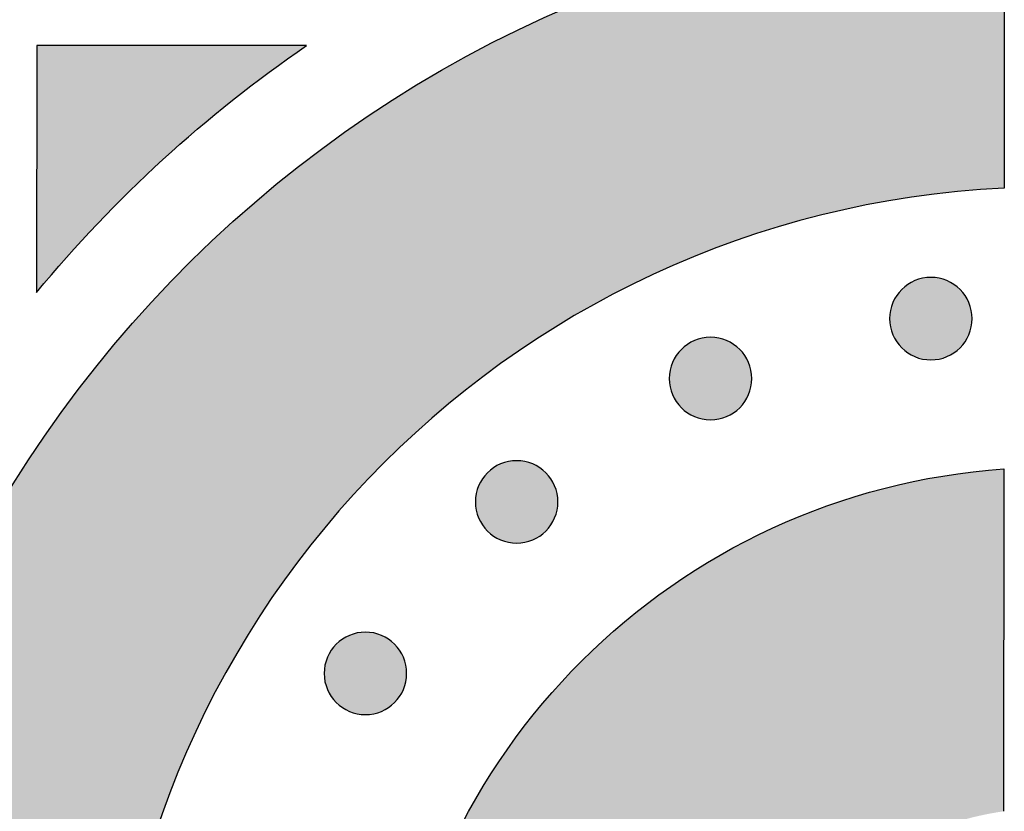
# Model space of a CAD drawing. Header units: millimetres. Extents: x -3873 to -97, y 912 to 4165.
# Tile 385 of 656: x -1699 to -1657, y 2604 to 2638. Entities that reach past the tile are written whole.
import ezdxf

# ---------------------------------------------------------------- set-up
doc = ezdxf.new("R2010")
doc.units = ezdxf.units.MM
doc.layers.add('pattern', color=7, linetype='Continuous', true_color=0x000000)

msp = doc.modelspace()

# ---------------------------------------------------------------- hatches: boundary and pattern name
at = {"layer": 'pattern'}
for points in [[(-1656.793, 2630.508), (-1657.667, 2630.456), (-1658.547, 2630.384), (-1659.433, 2630.293), (-1660.324, 2630.181), (-1661.219, 2630.048), (-1662.117, 2629.894), (-1663.019, 2629.718), (-1663.922, 2629.521), (-1664.827, 2629.301), (-1665.733, 2629.059), (-1666.638, 2628.795), (-1667.543, 2628.507), (-1668.446, 2628.196), (-1669.346, 2627.863), (-1670.243, 2627.506), (-1671.136, 2627.125), (-1672.024, 2626.722), (-1672.905, 2626.295), (-1673.78, 2625.845), (-1674.647, 2625.372), (-1675.505, 2624.877), (-1676.353, 2624.358), (-1677.192, 2623.818), (-1678.018, 2623.255), (-1678.833, 2622.67), (-1679.635, 2622.064), (-1680.423, 2621.438), (-1681.196, 2620.79), (-1681.954, 2620.123), (-1682.695, 2619.437), (-1683.42, 2618.732), (-1684.127, 2618.008), (-1684.816, 2617.268), (-1685.486, 2616.51), (-1686.136, 2615.737), (-1686.766, 2614.948), (-1687.376, 2614.145), (-1687.964, 2613.328), (-1688.531, 2612.498), (-1689.076, 2611.656), (-1689.599, 2610.804), (-1690.099, 2609.941), (-1690.577, 2609.068), (-1691.031, 2608.188), (-1691.462, 2607.299), (-1691.87, 2606.404), (-1692.254, 2605.503), (-1692.615, 2604.597), (-1692.952, 2603.688), (-1693.266, 2602.775), (-1693.556, 2601.859), (-1693.823, 2600.943), (-1694.068, 2600.025), (-1694.289, 2599.108), (-1694.487, 2598.192), (-1694.664, 2597.278), (-1694.818, 2596.366), (-1694.95, 2595.457), (-1695.061, 2594.552), (-1695.151, 2593.652), (-1695.221, 2592.757), (-1695.27, 2591.868), (-1695.3, 2590.985), (-1695.31, 2590.109), (-1695.301, 2589.233), (-1695.273, 2588.35), (-1695.225, 2587.461), (-1695.157, 2586.566), (-1695.069, 2585.665), (-1694.96, 2584.76), (-1694.829, 2583.852), (-1694.676, 2582.939), (-1694.501, 2582.025), (-1694.304, 2581.108), (-1694.085, 2580.191), (-1693.842, 2579.273), (-1693.577, 2578.356), (-1693.288, 2577.44), (-1692.976, 2576.526), (-1692.64, 2575.616), (-1692.281, 2574.71), (-1691.898, 2573.808), (-1691.492, 2572.912), (-1691.063, 2572.023), (-1690.61, 2571.141), (-1690.134, 2570.268), (-1689.635, 2569.404), (-1689.114, 2568.551), (-1688.57, 2567.708), (-1688.005, 2566.877), (-1687.418, 2566.06), (-1686.81, 2565.255), (-1686.181, 2564.465), (-1685.532, 2563.691), (-1684.863, 2562.932), (-1684.176, 2562.19), (-1683.47, 2561.466), (-1682.746, 2560.759), (-1682.006, 2560.072), (-1681.249, 2559.403), (-1680.477, 2558.755), (-1679.691, 2558.126), (-1678.89, 2557.519), (-1678.076, 2556.933), (-1677.25, 2556.369), (-1676.413, 2555.827), (-1675.565, 2555.307), (-1674.708, 2554.81), (-1673.842, 2554.335), (-1672.968, 2553.884), (-1672.087, 2553.455), (-1671.201, 2553.05), (-1670.309, 2552.669), (-1669.412, 2552.31), (-1668.512, 2551.975), (-1667.61, 2551.663), (-1666.706, 2551.374), (-1665.801, 2551.107), (-1664.896, 2550.864), (-1663.991, 2550.642), (-1663.088, 2550.443), (-1662.187, 2550.266), (-1661.288, 2550.111), (-1660.394, 2549.976), (-1659.503, 2549.863), (-1658.618, 2549.77), (-1657.737, 2549.696), (-1656.863, 2549.643), (-1656.873, 2537.632), (-1658.014, 2537.689), (-1659.164, 2537.771), (-1660.32, 2537.88), (-1661.483, 2538.015), (-1662.653, 2538.178), (-1663.827, 2538.369), (-1665.005, 2538.588), (-1666.187, 2538.836), (-1667.37, 2539.113), (-1668.555, 2539.419), (-1669.74, 2539.755), (-1670.925, 2540.121), (-1672.107, 2540.518), (-1673.286, 2540.945), (-1674.461, 2541.402), (-1675.63, 2541.891), (-1676.793, 2542.41), (-1677.949, 2542.959), (-1679.095, 2543.539), (-1680.232, 2544.15), (-1681.357, 2544.791), (-1682.47, 2545.461), (-1683.57, 2546.162), (-1684.654, 2546.891), (-1685.723, 2547.649), (-1686.775, 2548.436), (-1687.809, 2549.25), (-1688.823, 2550.091), (-1689.818, 2550.958), (-1690.791, 2551.851), (-1691.742, 2552.769), (-1692.67, 2553.71), (-1693.574, 2554.675), (-1694.453, 2555.662), (-1695.307, 2556.67), (-1696.134, 2557.698), (-1696.934, 2558.746), (-1697.706, 2559.811), (-1698.45, 2560.894), (-1699.165, 2561.992), (-1699.85, 2563.105), (-1700.506, 2564.231), (-1701.132, 2565.37), (-1701.727, 2566.52), (-1702.292, 2567.68), (-1702.826, 2568.849), (-1703.329, 2570.025), (-1703.802, 2571.208), (-1704.243, 2572.396), (-1704.653, 2573.588), (-1705.033, 2574.783), (-1705.382, 2575.98), (-1705.701, 2577.178), (-1705.989, 2578.376), (-1706.248, 2579.572), (-1706.478, 2580.766), (-1706.678, 2581.956), (-1706.85, 2583.142), (-1706.994, 2584.323), (-1707.11, 2585.498), (-1707.199, 2586.666), (-1707.262, 2587.826), (-1707.298, 2588.977), (-1707.31, 2590.119), (-1707.296, 2591.262), (-1707.258, 2592.413), (-1707.193, 2593.573), (-1707.102, 2594.741), (-1706.984, 2595.915), (-1706.838, 2597.096), (-1706.664, 2598.282), (-1706.461, 2599.472), (-1706.23, 2600.665), (-1705.969, 2601.861), (-1705.678, 2603.058), (-1705.357, 2604.255), (-1705.006, 2605.452), (-1704.625, 2606.646), (-1704.212, 2607.838), (-1703.769, 2609.025), (-1703.294, 2610.207), (-1702.789, 2611.382), (-1702.253, 2612.55), (-1701.686, 2613.709), (-1701.089, 2614.858), (-1700.461, 2615.996), (-1699.803, 2617.121), (-1699.116, 2618.233), (-1698.399, 2619.33), (-1697.653, 2620.411), (-1696.879, 2621.475), (-1696.077, 2622.521), (-1695.249, 2623.548), (-1694.393, 2624.554), (-1693.513, 2625.54), (-1692.607, 2626.503), (-1691.677, 2627.443), (-1690.725, 2628.359), (-1689.75, 2629.25), (-1688.754, 2630.116), (-1687.738, 2630.955), (-1686.702, 2631.767), (-1685.649, 2632.552), (-1684.579, 2633.308), (-1683.493, 2634.036), (-1682.392, 2634.734), (-1681.278, 2635.403), (-1680.152, 2636.042), (-1679.014, 2636.65), (-1677.867, 2637.228), (-1676.71, 2637.776), (-1675.546, 2638.293), (-1674.376, 2638.779), (-1673.2, 2639.235), (-1672.02, 2639.66), (-1670.837, 2640.054), (-1669.653, 2640.418), (-1668.467, 2640.752), (-1667.282, 2641.057), (-1666.097, 2641.331), (-1664.915, 2641.577), (-1663.737, 2641.794), (-1662.562, 2641.983), (-1661.393, 2642.143), (-1660.229, 2642.277), (-1659.072, 2642.384), (-1657.923, 2642.464), (-1656.782, 2642.519)], [(-1698.395, 2626.02), (-1697.115, 2627.517), (-1696.456, 2628.249), (-1695.782, 2628.97), (-1695.096, 2629.68), (-1694.398, 2630.378), (-1693.687, 2631.064), (-1692.964, 2631.737), (-1692.229, 2632.398), (-1691.483, 2633.046), (-1690.726, 2633.68), (-1689.959, 2634.301), (-1689.181, 2634.908), (-1688.393, 2635.5), (-1686.789, 2636.643), (-1698.385, 2636.653)], [(-1658.685, 2623.636), (-1658.713, 2623.609), (-1658.742, 2623.582), (-1658.772, 2623.555), (-1658.802, 2623.529), (-1658.834, 2623.503), (-1658.867, 2623.478), (-1658.9, 2623.453), (-1658.934, 2623.429), (-1658.969, 2623.406), (-1659.005, 2623.383), (-1659.041, 2623.361), (-1659.078, 2623.34), (-1659.117, 2623.319), (-1659.155, 2623.3), (-1659.195, 2623.281), (-1659.235, 2623.263), (-1659.276, 2623.246), (-1659.317, 2623.23), (-1659.359, 2623.215), (-1659.401, 2623.201), (-1659.444, 2623.188), (-1659.488, 2623.176), (-1659.532, 2623.165), (-1659.576, 2623.155), (-1659.621, 2623.146), (-1659.666, 2623.139), (-1659.711, 2623.132), (-1659.756, 2623.127), (-1659.802, 2623.123), (-1659.848, 2623.12), (-1659.894, 2623.118), (-1659.94, 2623.118), (-1659.986, 2623.118), (-1660.031, 2623.12), (-1660.077, 2623.123), (-1660.123, 2623.127), (-1660.168, 2623.133), (-1660.214, 2623.139), (-1660.259, 2623.147), (-1660.303, 2623.156), (-1660.347, 2623.166), (-1660.391, 2623.177), (-1660.435, 2623.189), (-1660.478, 2623.202), (-1660.52, 2623.216), (-1660.562, 2623.231), (-1660.604, 2623.247), (-1660.644, 2623.264), (-1660.684, 2623.282), (-1660.724, 2623.301), (-1660.762, 2623.321), (-1660.8, 2623.341), (-1660.838, 2623.363), (-1660.874, 2623.385), (-1660.91, 2623.408), (-1660.945, 2623.431), (-1660.979, 2623.455), (-1661.012, 2623.48), (-1661.045, 2623.505), (-1661.076, 2623.531), (-1661.107, 2623.557), (-1661.137, 2623.584), (-1661.166, 2623.611), (-1661.194, 2623.639), (-1661.221, 2623.667), (-1661.248, 2623.696), (-1661.275, 2623.726), (-1661.301, 2623.756), (-1661.327, 2623.788), (-1661.352, 2623.821), (-1661.377, 2623.854), (-1661.401, 2623.888), (-1661.424, 2623.923), (-1661.447, 2623.959), (-1661.469, 2623.995), (-1661.49, 2624.032), (-1661.511, 2624.07), (-1661.53, 2624.109), (-1661.549, 2624.149), (-1661.567, 2624.189), (-1661.584, 2624.229), (-1661.6, 2624.271), (-1661.615, 2624.313), (-1661.629, 2624.355), (-1661.642, 2624.398), (-1661.654, 2624.442), (-1661.665, 2624.486), (-1661.675, 2624.53), (-1661.684, 2624.575), (-1661.691, 2624.62), (-1661.698, 2624.665), (-1661.703, 2624.71), (-1661.707, 2624.756), (-1661.71, 2624.802), (-1661.712, 2624.848), (-1661.712, 2624.894), (-1661.712, 2624.94), (-1661.71, 2624.985), (-1661.707, 2625.031), (-1661.703, 2625.077), (-1661.697, 2625.122), (-1661.691, 2625.168), (-1661.683, 2625.212), (-1661.674, 2625.257), (-1661.665, 2625.301), (-1661.654, 2625.345), (-1661.641, 2625.389), (-1661.628, 2625.432), (-1661.614, 2625.474), (-1661.599, 2625.516), (-1661.583, 2625.557), (-1661.566, 2625.598), (-1661.548, 2625.638), (-1661.529, 2625.678), (-1661.509, 2625.716), (-1661.489, 2625.754), (-1661.467, 2625.792), (-1661.445, 2625.828), (-1661.423, 2625.864), (-1661.399, 2625.899), (-1661.375, 2625.933), (-1661.35, 2625.966), (-1661.325, 2625.998), (-1661.299, 2626.03), (-1661.273, 2626.061), (-1661.246, 2626.091), (-1661.219, 2626.12), (-1661.192, 2626.148), (-1661.163, 2626.175), (-1661.134, 2626.202), (-1661.104, 2626.229), (-1661.074, 2626.255), (-1661.042, 2626.281), (-1661.01, 2626.306), (-1660.976, 2626.331), (-1660.942, 2626.355), (-1660.907, 2626.378), (-1660.872, 2626.401), (-1660.835, 2626.423), (-1660.798, 2626.444), (-1660.76, 2626.465), (-1660.721, 2626.484), (-1660.682, 2626.503), (-1660.641, 2626.521), (-1660.601, 2626.538), (-1660.559, 2626.554), (-1660.517, 2626.569), (-1660.475, 2626.583), (-1660.432, 2626.596), (-1660.388, 2626.608), (-1660.344, 2626.619), (-1660.3, 2626.629), (-1660.256, 2626.638), (-1660.211, 2626.645), (-1660.165, 2626.652), (-1660.12, 2626.657), (-1660.074, 2626.661), (-1660.028, 2626.664), (-1659.982, 2626.666), (-1659.937, 2626.666), (-1659.891, 2626.666), (-1659.845, 2626.664), (-1659.799, 2626.661), (-1659.753, 2626.657), (-1659.708, 2626.651), (-1659.663, 2626.645), (-1659.618, 2626.637), (-1659.573, 2626.628), (-1659.529, 2626.618), (-1659.485, 2626.607), (-1659.441, 2626.595), (-1659.398, 2626.582), (-1659.356, 2626.568), (-1659.314, 2626.553), (-1659.273, 2626.537), (-1659.232, 2626.52), (-1659.192, 2626.502), (-1659.152, 2626.483), (-1659.114, 2626.463), (-1659.076, 2626.443), (-1659.039, 2626.421), (-1659.002, 2626.399), (-1658.966, 2626.377), (-1658.931, 2626.353), (-1658.897, 2626.329), (-1658.864, 2626.304), (-1658.832, 2626.279), (-1658.8, 2626.253), (-1658.769, 2626.227), (-1658.74, 2626.2), (-1658.711, 2626.173), (-1658.682, 2626.146), (-1658.655, 2626.117), (-1658.628, 2626.088), (-1658.601, 2626.058), (-1658.575, 2626.028), (-1658.549, 2625.996), (-1658.524, 2625.964), (-1658.499, 2625.93), (-1658.475, 2625.896), (-1658.452, 2625.861), (-1658.429, 2625.825), (-1658.407, 2625.789), (-1658.386, 2625.752), (-1658.365, 2625.714), (-1658.346, 2625.675), (-1658.327, 2625.635), (-1658.309, 2625.595), (-1658.292, 2625.555), (-1658.276, 2625.513), (-1658.261, 2625.471), (-1658.247, 2625.429), (-1658.234, 2625.386), (-1658.222, 2625.342), (-1658.211, 2625.298), (-1658.201, 2625.254), (-1658.192, 2625.209), (-1658.185, 2625.164), (-1658.178, 2625.119), (-1658.173, 2625.074), (-1658.169, 2625.028), (-1658.166, 2624.982), (-1658.164, 2624.936), (-1658.164, 2624.89), (-1658.164, 2624.845), (-1658.166, 2624.799), (-1658.169, 2624.753), (-1658.173, 2624.707), (-1658.179, 2624.662), (-1658.185, 2624.617), (-1658.193, 2624.572), (-1658.202, 2624.527), (-1658.212, 2624.483), (-1658.223, 2624.439), (-1658.235, 2624.395), (-1658.248, 2624.352), (-1658.262, 2624.31), (-1658.277, 2624.268), (-1658.293, 2624.227), (-1658.31, 2624.186), (-1658.328, 2624.146), (-1658.347, 2624.106), (-1658.367, 2624.068), (-1658.387, 2624.03), (-1658.409, 2623.992), (-1658.431, 2623.956), (-1658.454, 2623.92), (-1658.477, 2623.885), (-1658.501, 2623.851), (-1658.526, 2623.818), (-1658.551, 2623.786), (-1658.577, 2623.754), (-1658.603, 2623.723), (-1658.63, 2623.693), (-1658.657, 2623.664)], [(-1668.162, 2621.059), (-1668.19, 2621.031), (-1668.219, 2621.004), (-1668.249, 2620.977), (-1668.28, 2620.951), (-1668.311, 2620.925), (-1668.344, 2620.9), (-1668.377, 2620.876), (-1668.411, 2620.852), (-1668.446, 2620.828), (-1668.482, 2620.805), (-1668.518, 2620.783), (-1668.556, 2620.762), (-1668.594, 2620.742), (-1668.632, 2620.722), (-1668.672, 2620.703), (-1668.712, 2620.685), (-1668.753, 2620.668), (-1668.794, 2620.652), (-1668.836, 2620.637), (-1668.878, 2620.623), (-1668.921, 2620.61), (-1668.965, 2620.598), (-1669.009, 2620.587), (-1669.053, 2620.577), (-1669.098, 2620.569), (-1669.143, 2620.561), (-1669.188, 2620.555), (-1669.233, 2620.549), (-1669.279, 2620.545), (-1669.325, 2620.542), (-1669.371, 2620.541), (-1669.417, 2620.54), (-1669.463, 2620.541), (-1669.509, 2620.543), (-1669.554, 2620.546), (-1669.6, 2620.55), (-1669.645, 2620.555), (-1669.691, 2620.562), (-1669.736, 2620.569), (-1669.78, 2620.578), (-1669.825, 2620.588), (-1669.868, 2620.599), (-1669.912, 2620.611), (-1669.955, 2620.624), (-1669.997, 2620.638), (-1670.039, 2620.653), (-1670.081, 2620.67), (-1670.121, 2620.687), (-1670.161, 2620.705), (-1670.201, 2620.723), (-1670.24, 2620.743), (-1670.278, 2620.764), (-1670.315, 2620.785), (-1670.351, 2620.807), (-1670.387, 2620.83), (-1670.422, 2620.853), (-1670.456, 2620.877), (-1670.489, 2620.902), (-1670.522, 2620.927), (-1670.553, 2620.953), (-1670.584, 2620.979), (-1670.614, 2621.006), (-1670.643, 2621.033), (-1670.671, 2621.061), (-1670.698, 2621.089), (-1670.726, 2621.118), (-1670.752, 2621.148), (-1670.778, 2621.179), (-1670.804, 2621.21), (-1670.829, 2621.243), (-1670.854, 2621.276), (-1670.878, 2621.31), (-1670.901, 2621.345), (-1670.924, 2621.381), (-1670.946, 2621.417), (-1670.967, 2621.455), (-1670.988, 2621.493), (-1671.007, 2621.532), (-1671.026, 2621.571), (-1671.044, 2621.611), (-1671.061, 2621.652), (-1671.077, 2621.693), (-1671.092, 2621.735), (-1671.106, 2621.778), (-1671.119, 2621.821), (-1671.131, 2621.864), (-1671.142, 2621.908), (-1671.152, 2621.952), (-1671.161, 2621.997), (-1671.168, 2622.042), (-1671.175, 2622.087), (-1671.18, 2622.133), (-1671.184, 2622.178), (-1671.187, 2622.224), (-1671.189, 2622.27), (-1671.189, 2622.316), (-1671.189, 2622.362), (-1671.187, 2622.408), (-1671.184, 2622.454), (-1671.18, 2622.499), (-1671.174, 2622.545), (-1671.168, 2622.59), (-1671.16, 2622.635), (-1671.152, 2622.679), (-1671.142, 2622.724), (-1671.131, 2622.768), (-1671.119, 2622.811), (-1671.105, 2622.854), (-1671.091, 2622.897), (-1671.076, 2622.938), (-1671.06, 2622.98), (-1671.043, 2623.02), (-1671.025, 2623.061), (-1671.006, 2623.1), (-1670.986, 2623.139), (-1670.966, 2623.177), (-1670.945, 2623.214), (-1670.922, 2623.25), (-1670.9, 2623.286), (-1670.876, 2623.321), (-1670.852, 2623.355), (-1670.828, 2623.388), (-1670.802, 2623.421), (-1670.776, 2623.452), (-1670.75, 2623.483), (-1670.723, 2623.513), (-1670.696, 2623.542), (-1670.669, 2623.57), (-1670.641, 2623.598), (-1670.611, 2623.625), (-1670.582, 2623.651), (-1670.551, 2623.678), (-1670.519, 2623.703), (-1670.487, 2623.729), (-1670.453, 2623.753), (-1670.419, 2623.777), (-1670.384, 2623.801), (-1670.349, 2623.823), (-1670.312, 2623.845), (-1670.275, 2623.867), (-1670.237, 2623.887), (-1670.198, 2623.907), (-1670.159, 2623.925), (-1670.118, 2623.943), (-1670.078, 2623.96), (-1670.036, 2623.976), (-1669.994, 2623.991), (-1669.952, 2624.006), (-1669.909, 2624.019), (-1669.865, 2624.031), (-1669.822, 2624.042), (-1669.777, 2624.051), (-1669.733, 2624.06), (-1669.688, 2624.068), (-1669.642, 2624.074), (-1669.597, 2624.079), (-1669.551, 2624.083), (-1669.505, 2624.086), (-1669.46, 2624.088), (-1669.414, 2624.089), (-1669.368, 2624.088), (-1669.322, 2624.086), (-1669.276, 2624.083), (-1669.23, 2624.079), (-1669.185, 2624.074), (-1669.14, 2624.067), (-1669.095, 2624.059), (-1669.05, 2624.051), (-1669.006, 2624.041), (-1668.962, 2624.03), (-1668.918, 2624.018), (-1668.875, 2624.005), (-1668.833, 2623.99), (-1668.791, 2623.975), (-1668.75, 2623.959), (-1668.709, 2623.942), (-1668.669, 2623.924), (-1668.63, 2623.905), (-1668.591, 2623.886), (-1668.553, 2623.865), (-1668.516, 2623.844), (-1668.479, 2623.822), (-1668.443, 2623.799), (-1668.409, 2623.775), (-1668.374, 2623.751), (-1668.341, 2623.727), (-1668.309, 2623.701), (-1668.277, 2623.676), (-1668.246, 2623.649), (-1668.217, 2623.623), (-1668.188, 2623.595), (-1668.159, 2623.568), (-1668.132, 2623.54), (-1668.105, 2623.511), (-1668.078, 2623.481), (-1668.052, 2623.45), (-1668.026, 2623.418), (-1668.001, 2623.386), (-1667.976, 2623.353), (-1667.952, 2623.318), (-1667.929, 2623.284), (-1667.906, 2623.248), (-1667.884, 2623.211), (-1667.863, 2623.174), (-1667.843, 2623.136), (-1667.823, 2623.097), (-1667.804, 2623.058), (-1667.786, 2623.018), (-1667.769, 2622.977), (-1667.753, 2622.936), (-1667.738, 2622.894), (-1667.724, 2622.851), (-1667.711, 2622.808), (-1667.699, 2622.765), (-1667.688, 2622.721), (-1667.678, 2622.676), (-1667.67, 2622.632), (-1667.662, 2622.587), (-1667.655, 2622.542), (-1667.65, 2622.496), (-1667.646, 2622.45), (-1667.643, 2622.405), (-1667.641, 2622.359), (-1667.641, 2622.313), (-1667.642, 2622.267), (-1667.643, 2622.221), (-1667.646, 2622.175), (-1667.651, 2622.13), (-1667.656, 2622.084), (-1667.662, 2622.039), (-1667.67, 2621.994), (-1667.679, 2621.949), (-1667.689, 2621.905), (-1667.7, 2621.861), (-1667.712, 2621.818), (-1667.725, 2621.775), (-1667.739, 2621.732), (-1667.754, 2621.69), (-1667.77, 2621.649), (-1667.787, 2621.608), (-1667.805, 2621.568), (-1667.824, 2621.529), (-1667.844, 2621.49), (-1667.865, 2621.452), (-1667.886, 2621.415), (-1667.908, 2621.378), (-1667.931, 2621.343), (-1667.954, 2621.308), (-1667.978, 2621.274), (-1668.003, 2621.24), (-1668.028, 2621.208), (-1668.054, 2621.176), (-1668.08, 2621.146), (-1668.107, 2621.116), (-1668.134, 2621.087)], [(-1676.499, 2615.751), (-1676.527, 2615.723), (-1676.556, 2615.696), (-1676.586, 2615.669), (-1676.617, 2615.643), (-1676.648, 2615.617), (-1676.681, 2615.592), (-1676.714, 2615.568), (-1676.748, 2615.544), (-1676.783, 2615.52), (-1676.819, 2615.497), (-1676.855, 2615.475), (-1676.893, 2615.454), (-1676.931, 2615.434), (-1676.97, 2615.414), (-1677.009, 2615.395), (-1677.049, 2615.377), (-1677.09, 2615.36), (-1677.131, 2615.344), (-1677.173, 2615.329), (-1677.216, 2615.315), (-1677.259, 2615.302), (-1677.302, 2615.29), (-1677.346, 2615.279), (-1677.39, 2615.269), (-1677.435, 2615.261), (-1677.48, 2615.253), (-1677.525, 2615.247), (-1677.571, 2615.241), (-1677.616, 2615.237), (-1677.662, 2615.234), (-1677.708, 2615.233), (-1677.754, 2615.232), (-1677.8, 2615.233), (-1677.846, 2615.235), (-1677.892, 2615.238), (-1677.937, 2615.242), (-1677.983, 2615.247), (-1678.028, 2615.254), (-1678.073, 2615.261), (-1678.117, 2615.27), (-1678.162, 2615.28), (-1678.206, 2615.291), (-1678.249, 2615.303), (-1678.292, 2615.316), (-1678.335, 2615.33), (-1678.376, 2615.345), (-1678.418, 2615.362), (-1678.459, 2615.379), (-1678.499, 2615.397), (-1678.538, 2615.415), (-1678.577, 2615.435), (-1678.615, 2615.456), (-1678.652, 2615.477), (-1678.688, 2615.499), (-1678.724, 2615.522), (-1678.759, 2615.545), (-1678.793, 2615.569), (-1678.826, 2615.594), (-1678.859, 2615.619), (-1678.89, 2615.645), (-1678.921, 2615.671), (-1678.951, 2615.698), (-1678.98, 2615.725), (-1679.008, 2615.753), (-1679.036, 2615.781), (-1679.063, 2615.81), (-1679.089, 2615.84), (-1679.116, 2615.871), (-1679.141, 2615.902), (-1679.167, 2615.935), (-1679.191, 2615.968), (-1679.215, 2616.002), (-1679.239, 2616.037), (-1679.261, 2616.073), (-1679.283, 2616.109), (-1679.305, 2616.147), (-1679.325, 2616.185), (-1679.345, 2616.224), (-1679.363, 2616.263), (-1679.381, 2616.303), (-1679.398, 2616.344), (-1679.414, 2616.385), (-1679.429, 2616.427), (-1679.444, 2616.47), (-1679.457, 2616.513), (-1679.469, 2616.556), (-1679.48, 2616.6), (-1679.489, 2616.644), (-1679.498, 2616.689), (-1679.506, 2616.734), (-1679.512, 2616.779), (-1679.517, 2616.825), (-1679.521, 2616.87), (-1679.524, 2616.916), (-1679.526, 2616.962), (-1679.527, 2617.008), (-1679.526, 2617.054), (-1679.524, 2617.1), (-1679.521, 2617.145), (-1679.517, 2617.191), (-1679.512, 2617.237), (-1679.505, 2617.282), (-1679.498, 2617.327), (-1679.489, 2617.371), (-1679.479, 2617.416), (-1679.468, 2617.46), (-1679.456, 2617.503), (-1679.443, 2617.546), (-1679.428, 2617.589), (-1679.413, 2617.63), (-1679.397, 2617.672), (-1679.38, 2617.712), (-1679.362, 2617.753), (-1679.343, 2617.792), (-1679.324, 2617.831), (-1679.303, 2617.869), (-1679.282, 2617.906), (-1679.26, 2617.942), (-1679.237, 2617.978), (-1679.213, 2618.013), (-1679.189, 2618.047), (-1679.165, 2618.08), (-1679.139, 2618.113), (-1679.114, 2618.144), (-1679.087, 2618.175), (-1679.061, 2618.205), (-1679.033, 2618.234), (-1679.006, 2618.262), (-1678.978, 2618.29), (-1678.949, 2618.317), (-1678.919, 2618.343), (-1678.888, 2618.37), (-1678.856, 2618.395), (-1678.824, 2618.421), (-1678.791, 2618.445), (-1678.756, 2618.469), (-1678.722, 2618.493), (-1678.686, 2618.515), (-1678.649, 2618.537), (-1678.612, 2618.559), (-1678.574, 2618.579), (-1678.535, 2618.599), (-1678.496, 2618.617), (-1678.456, 2618.635), (-1678.415, 2618.652), (-1678.374, 2618.668), (-1678.332, 2618.683), (-1678.289, 2618.698), (-1678.246, 2618.711), (-1678.203, 2618.723), (-1678.159, 2618.734), (-1678.114, 2618.743), (-1678.07, 2618.752), (-1678.025, 2618.76), (-1677.98, 2618.766), (-1677.934, 2618.771), (-1677.888, 2618.775), (-1677.843, 2618.778), (-1677.797, 2618.78), (-1677.751, 2618.781), (-1677.705, 2618.78), (-1677.659, 2618.778), (-1677.613, 2618.775), (-1677.568, 2618.771), (-1677.522, 2618.766), (-1677.477, 2618.759), (-1677.432, 2618.751), (-1677.387, 2618.743), (-1677.343, 2618.733), (-1677.299, 2618.722), (-1677.256, 2618.71), (-1677.213, 2618.697), (-1677.17, 2618.682), (-1677.128, 2618.667), (-1677.087, 2618.651), (-1677.046, 2618.634), (-1677.006, 2618.616), (-1676.967, 2618.597), (-1676.928, 2618.578), (-1676.89, 2618.557), (-1676.853, 2618.536), (-1676.816, 2618.514), (-1676.781, 2618.491), (-1676.746, 2618.467), (-1676.712, 2618.443), (-1676.678, 2618.419), (-1676.646, 2618.393), (-1676.614, 2618.368), (-1676.584, 2618.341), (-1676.554, 2618.315), (-1676.525, 2618.287), (-1676.497, 2618.26), (-1676.469, 2618.232), (-1676.442, 2618.203), (-1676.415, 2618.173), (-1676.389, 2618.142), (-1676.363, 2618.11), (-1676.338, 2618.078), (-1676.314, 2618.045), (-1676.29, 2618.01), (-1676.266, 2617.976), (-1676.243, 2617.94), (-1676.221, 2617.903), (-1676.2, 2617.866), (-1676.18, 2617.828), (-1676.16, 2617.789), (-1676.141, 2617.75), (-1676.123, 2617.71), (-1676.106, 2617.669), (-1676.09, 2617.628), (-1676.075, 2617.586), (-1676.061, 2617.543), (-1676.048, 2617.5), (-1676.036, 2617.457), (-1676.025, 2617.413), (-1676.015, 2617.368), (-1676.007, 2617.324), (-1675.999, 2617.279), (-1675.993, 2617.234), (-1675.987, 2617.188), (-1675.983, 2617.142), (-1675.98, 2617.097), (-1675.979, 2617.051), (-1675.978, 2617.005), (-1675.979, 2616.959), (-1675.981, 2616.913), (-1675.984, 2616.867), (-1675.988, 2616.822), (-1675.993, 2616.776), (-1676, 2616.731), (-1676.007, 2616.686), (-1676.016, 2616.641), (-1676.026, 2616.597), (-1676.037, 2616.553), (-1676.049, 2616.51), (-1676.062, 2616.467), (-1676.076, 2616.424), (-1676.091, 2616.382), (-1676.108, 2616.341), (-1676.125, 2616.3), (-1676.143, 2616.26), (-1676.161, 2616.221), (-1676.181, 2616.182), (-1676.202, 2616.144), (-1676.223, 2616.107), (-1676.245, 2616.07), (-1676.268, 2616.035), (-1676.291, 2616), (-1676.315, 2615.966), (-1676.34, 2615.932), (-1676.365, 2615.9), (-1676.391, 2615.868), (-1676.417, 2615.838), (-1676.444, 2615.808), (-1676.471, 2615.779)], [(-1656.816, 2603.691), (-1657.072, 2603.651), (-1657.328, 2603.607), (-1657.586, 2603.557), (-1657.843, 2603.502), (-1658.101, 2603.442), (-1658.359, 2603.376), (-1658.618, 2603.305), (-1658.876, 2603.229), (-1659.134, 2603.147), (-1659.391, 2603.06), (-1659.648, 2602.967), (-1659.904, 2602.869), (-1660.159, 2602.766), (-1660.412, 2602.657), (-1660.665, 2602.542), (-1660.916, 2602.422), (-1661.166, 2602.297), (-1661.413, 2602.166), (-1661.659, 2602.029), (-1661.902, 2601.888), (-1662.144, 2601.741), (-1662.382, 2601.588), (-1662.618, 2601.431), (-1662.851, 2601.268), (-1663.082, 2601.101), (-1663.309, 2600.928), (-1663.532, 2600.751), (-1663.753, 2600.568), (-1663.969, 2600.382), (-1664.182, 2600.19), (-1664.391, 2599.994), (-1664.596, 2599.794), (-1664.796, 2599.589), (-1664.993, 2599.381), (-1665.184, 2599.168), (-1665.372, 2598.952), (-1665.554, 2598.732), (-1665.732, 2598.509), (-1665.905, 2598.282), (-1666.073, 2598.052), (-1666.236, 2597.819), (-1666.394, 2597.584), (-1666.547, 2597.345), (-1666.694, 2597.104), (-1666.836, 2596.861), (-1666.973, 2596.616), (-1667.104, 2596.368), (-1667.23, 2596.119), (-1667.351, 2595.868), (-1667.466, 2595.616), (-1667.575, 2595.362), (-1667.679, 2595.107), (-1667.778, 2594.851), (-1667.871, 2594.595), (-1667.959, 2594.338), (-1668.041, 2594.08), (-1668.117, 2593.822), (-1668.189, 2593.564), (-1668.255, 2593.306), (-1668.315, 2593.048), (-1668.371, 2592.79), (-1668.421, 2592.533), (-1668.466, 2592.277), (-1668.506, 2592.021), (-1683.238, 2592.034), (-1683.19, 2592.618), (-1683.13, 2593.205), (-1683.057, 2593.795), (-1682.971, 2594.387), (-1682.872, 2594.982), (-1682.76, 2595.579), (-1682.634, 2596.177), (-1682.494, 2596.775), (-1682.341, 2597.374), (-1682.174, 2597.974), (-1681.992, 2598.572), (-1681.796, 2599.17), (-1681.586, 2599.767), (-1681.362, 2600.361), (-1681.123, 2600.953), (-1680.87, 2601.542), (-1680.603, 2602.128), (-1680.321, 2602.71), (-1680.025, 2603.288), (-1679.715, 2603.86), (-1679.391, 2604.427), (-1679.053, 2604.989), (-1678.701, 2605.543), (-1678.335, 2606.091), (-1677.956, 2606.632), (-1677.564, 2607.164), (-1677.159, 2607.688), (-1676.741, 2608.203), (-1676.311, 2608.709), (-1675.869, 2609.205), (-1675.415, 2609.691), (-1674.95, 2610.166), (-1674.474, 2610.631), (-1673.987, 2611.084), (-1673.49, 2611.525), (-1672.984, 2611.954), (-1672.468, 2612.371), (-1671.943, 2612.775), (-1671.41, 2613.166), (-1670.869, 2613.544), (-1670.321, 2613.909), (-1669.765, 2614.26), (-1669.203, 2614.597), (-1668.636, 2614.92), (-1668.063, 2615.229), (-1667.484, 2615.524), (-1666.902, 2615.805), (-1666.316, 2616.071), (-1665.726, 2616.323), (-1665.134, 2616.561), (-1664.539, 2616.784), (-1663.942, 2616.993), (-1663.344, 2617.188), (-1662.745, 2617.369), (-1662.145, 2617.535), (-1661.546, 2617.687), (-1660.947, 2617.826), (-1660.349, 2617.951), (-1659.752, 2618.062), (-1659.157, 2618.16), (-1658.564, 2618.245), (-1657.974, 2618.317), (-1657.387, 2618.376), (-1656.803, 2618.422)], [(-1683.003, 2608.372), (-1683.031, 2608.344), (-1683.06, 2608.317), (-1683.09, 2608.29), (-1683.12, 2608.264), (-1683.152, 2608.238), (-1683.185, 2608.213), (-1683.218, 2608.189), (-1683.252, 2608.165), (-1683.287, 2608.141), (-1683.323, 2608.118), (-1683.359, 2608.096), (-1683.396, 2608.075), (-1683.434, 2608.055), (-1683.473, 2608.035), (-1683.513, 2608.016), (-1683.553, 2607.998), (-1683.594, 2607.981), (-1683.635, 2607.965), (-1683.677, 2607.95), (-1683.719, 2607.936), (-1683.762, 2607.923), (-1683.806, 2607.911), (-1683.85, 2607.9), (-1683.894, 2607.89), (-1683.939, 2607.882), (-1683.984, 2607.874), (-1684.029, 2607.868), (-1684.074, 2607.862), (-1684.12, 2607.858), (-1684.166, 2607.855), (-1684.212, 2607.854), (-1684.258, 2607.853), (-1684.304, 2607.854), (-1684.349, 2607.856), (-1684.395, 2607.859), (-1684.441, 2607.863), (-1684.486, 2607.868), (-1684.532, 2607.875), (-1684.577, 2607.882), (-1684.621, 2607.891), (-1684.665, 2607.901), (-1684.709, 2607.912), (-1684.753, 2607.924), (-1684.796, 2607.937), (-1684.838, 2607.951), (-1684.88, 2607.966), (-1684.921, 2607.983), (-1684.962, 2608), (-1685.002, 2608.018), (-1685.042, 2608.036), (-1685.08, 2608.056), (-1685.118, 2608.077), (-1685.156, 2608.098), (-1685.192, 2608.12), (-1685.228, 2608.143), (-1685.263, 2608.166), (-1685.297, 2608.19), (-1685.33, 2608.215), (-1685.362, 2608.24), (-1685.394, 2608.266), (-1685.425, 2608.292), (-1685.455, 2608.319), (-1685.484, 2608.346), (-1685.512, 2608.374), (-1685.539, 2608.402), (-1685.566, 2608.431), (-1685.593, 2608.461), (-1685.619, 2608.492), (-1685.645, 2608.523), (-1685.67, 2608.556), (-1685.695, 2608.589), (-1685.719, 2608.623), (-1685.742, 2608.658), (-1685.765, 2608.694), (-1685.787, 2608.73), (-1685.808, 2608.768), (-1685.829, 2608.806), (-1685.848, 2608.845), (-1685.867, 2608.884), (-1685.885, 2608.924), (-1685.902, 2608.965), (-1685.918, 2609.006), (-1685.933, 2609.048), (-1685.947, 2609.091), (-1685.96, 2609.134), (-1685.972, 2609.177), (-1685.983, 2609.221), (-1685.993, 2609.265), (-1686.002, 2609.31), (-1686.009, 2609.355), (-1686.016, 2609.4), (-1686.021, 2609.446), (-1686.025, 2609.491), (-1686.028, 2609.537), (-1686.03, 2609.583), (-1686.03, 2609.629), (-1686.03, 2609.675), (-1686.028, 2609.721), (-1686.025, 2609.766), (-1686.021, 2609.812), (-1686.015, 2609.858), (-1686.009, 2609.903), (-1686.001, 2609.948), (-1685.992, 2609.992), (-1685.982, 2610.037), (-1685.971, 2610.081), (-1685.959, 2610.124), (-1685.946, 2610.167), (-1685.932, 2610.21), (-1685.917, 2610.251), (-1685.901, 2610.293), (-1685.884, 2610.333), (-1685.866, 2610.374), (-1685.847, 2610.413), (-1685.827, 2610.452), (-1685.807, 2610.49), (-1685.785, 2610.527), (-1685.763, 2610.563), (-1685.741, 2610.599), (-1685.717, 2610.634), (-1685.693, 2610.668), (-1685.668, 2610.701), (-1685.643, 2610.734), (-1685.617, 2610.765), (-1685.591, 2610.796), (-1685.564, 2610.826), (-1685.537, 2610.855), (-1685.51, 2610.883), (-1685.481, 2610.911), (-1685.452, 2610.938), (-1685.422, 2610.964), (-1685.392, 2610.991), (-1685.36, 2611.016), (-1685.328, 2611.042), (-1685.294, 2611.066), (-1685.26, 2611.09), (-1685.225, 2611.114), (-1685.189, 2611.136), (-1685.153, 2611.158), (-1685.116, 2611.18), (-1685.078, 2611.2), (-1685.039, 2611.22), (-1684.999, 2611.238), (-1684.959, 2611.256), (-1684.919, 2611.273), (-1684.877, 2611.289), (-1684.835, 2611.304), (-1684.793, 2611.319), (-1684.75, 2611.332), (-1684.706, 2611.344), (-1684.662, 2611.354), (-1684.618, 2611.364), (-1684.573, 2611.373), (-1684.528, 2611.381), (-1684.483, 2611.387), (-1684.438, 2611.392), (-1684.392, 2611.396), (-1684.346, 2611.399), (-1684.3, 2611.401), (-1684.255, 2611.402), (-1684.209, 2611.401), (-1684.163, 2611.399), (-1684.117, 2611.396), (-1684.071, 2611.392), (-1684.026, 2611.387), (-1683.981, 2611.38), (-1683.936, 2611.372), (-1683.891, 2611.364), (-1683.847, 2611.354), (-1683.803, 2611.343), (-1683.759, 2611.331), (-1683.716, 2611.318), (-1683.674, 2611.303), (-1683.632, 2611.288), (-1683.591, 2611.272), (-1683.55, 2611.255), (-1683.51, 2611.237), (-1683.47, 2611.218), (-1683.432, 2611.199), (-1683.394, 2611.178), (-1683.356, 2611.157), (-1683.32, 2611.135), (-1683.284, 2611.112), (-1683.249, 2611.088), (-1683.215, 2611.064), (-1683.182, 2611.04), (-1683.15, 2611.014), (-1683.118, 2610.989), (-1683.087, 2610.962), (-1683.057, 2610.936), (-1683.028, 2610.908), (-1683, 2610.881), (-1682.973, 2610.853), (-1682.946, 2610.824), (-1682.919, 2610.794), (-1682.893, 2610.763), (-1682.867, 2610.731), (-1682.842, 2610.699), (-1682.817, 2610.666), (-1682.793, 2610.631), (-1682.77, 2610.597), (-1682.747, 2610.561), (-1682.725, 2610.524), (-1682.704, 2610.487), (-1682.683, 2610.449), (-1682.664, 2610.41), (-1682.645, 2610.371), (-1682.627, 2610.331), (-1682.61, 2610.29), (-1682.594, 2610.249), (-1682.579, 2610.207), (-1682.565, 2610.164), (-1682.552, 2610.121), (-1682.54, 2610.078), (-1682.529, 2610.034), (-1682.519, 2609.989), (-1682.51, 2609.945), (-1682.503, 2609.9), (-1682.496, 2609.855), (-1682.491, 2609.809), (-1682.487, 2609.763), (-1682.484, 2609.718), (-1682.482, 2609.672), (-1682.482, 2609.626), (-1682.482, 2609.58), (-1682.484, 2609.534), (-1682.487, 2609.488), (-1682.491, 2609.443), (-1682.497, 2609.397), (-1682.503, 2609.352), (-1682.511, 2609.307), (-1682.52, 2609.262), (-1682.53, 2609.218), (-1682.541, 2609.174), (-1682.553, 2609.131), (-1682.566, 2609.088), (-1682.58, 2609.045), (-1682.595, 2609.003), (-1682.611, 2608.962), (-1682.628, 2608.921), (-1682.646, 2608.881), (-1682.665, 2608.842), (-1682.685, 2608.803), (-1682.705, 2608.765), (-1682.727, 2608.728), (-1682.749, 2608.691), (-1682.772, 2608.656), (-1682.795, 2608.621), (-1682.819, 2608.587), (-1682.844, 2608.553), (-1682.869, 2608.521), (-1682.895, 2608.489), (-1682.921, 2608.459), (-1682.948, 2608.429), (-1682.975, 2608.4)]]:
    msp.add_hatch(color=256, dxfattribs=at).paths.add_polyline_path(points, flags=0)

# ---------------------------------------------------------------- linework, layer by layer
for p, q in [((-1656.782, 2642.519), (-1656.793, 2630.508)), ((-1656.803, 2618.422), (-1656.816, 2603.691))]:
    msp.add_line(p, q, dxfattribs=at)
msp.add_lwpolyline([(-1686.789, 2636.643), (-1698.385, 2636.653), (-1698.395, 2626.02)], dxfattribs=at)
at = {"layer": 'pattern', "extrusion": (0, 0, -1)}
for centre in [(1659.938, 2624.892), (1669.415, 2622.314), (1677.752, 2617.006), (1684.256, 2609.627)]:
    msp.add_circle(centre, 1.774, dxfattribs=at)
for centre, radius, start, end in [((1654.828, 2590.074), 52.482, 272.2339, 87.866), ((1654.828, 2590.074), 56.482, 39.5256, 55.537), ((1654.828, 2590.009), 28.482, 4.0765, 86.0233), ((1654.795, 2907.856), 387.7, 270.30942, 310.77353)]:
    msp.add_arc(centre, radius, start, end, dxfattribs=at)
at = {"layer": 'pattern'}
msp.add_arc((-1654.828, 2590.074), 40.482, 92.7819, 267.1182, dxfattribs=at)

doc.saveas('drawing.dxf')
